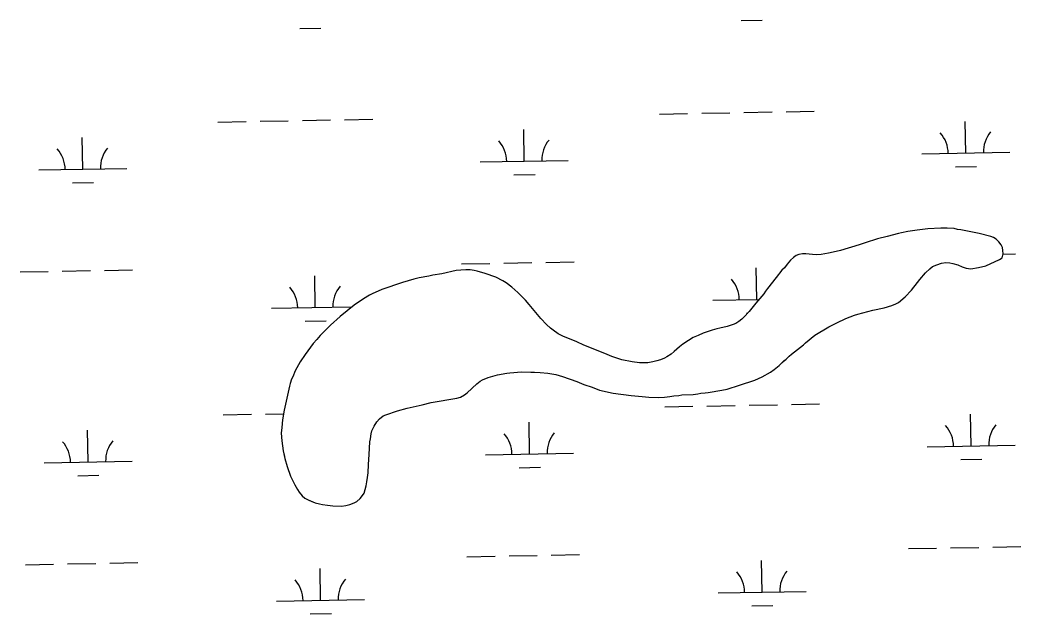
# Model space of a CAD drawing. Extents: x 3957609 to 3995875, y 234277 to 260273.
# Drawn here: x 3985932 to 3987069, y 250134 to 250808 of the extents above; entities that cross this region are included whole.
import ezdxf

# ---------------------------------------------------------------- set-up
doc = ezdxf.new("R2010")
doc.units = 0
doc.layers.add('V-TOPO-SHOR', color=7, linetype='Continuous')
doc.layers.add('V-WETL-SWMP', color=7, linetype='Continuous')

msp = doc.modelspace()

# ---------------------------------------------------------------- linework, layer by layer
at = {"layer": 'V-TOPO-SHOR'}
for points in [[(3986802.464, 250422.947), (3986805.979, 250426.348), (3986808.649, 250428.611), (3986822, 250439.431), (3986824.507, 250441.696), (3986835.185, 250450.25), (3986850.822, 250459.88), (3986859.954, 250464.509), (3986870.075, 250469.123), (3986880.184, 250473.075), (3986883.829, 250474.335), (3986901.031, 250478.834), (3986913.917, 250481.425), (3986922.688, 250484.083), (3986927.163, 250485.822), (3986929.989, 250487.426), (3986937.501, 250493.725), (3986944.706, 250501.35), (3986951.764, 250509.966), (3986954.293, 250513.548), (3986960.834, 250521.017), (3986965.688, 250525.715), (3986968.69, 250528.138), (3986973.667, 250530.364), (3986978.797, 250531.929), (3986984.085, 250532.996), (3986988.361, 250532.596), (3986991.972, 250531.88), (3986997.545, 250530.143), (3987002.288, 250528.091), (3987006.873, 250526.534), (3987012.133, 250525.791), (3987021.211, 250527.126), (3987029.311, 250528.971), (3987044.747, 250536.297), (3987047.907, 250538.224), (3987048.966, 250542.652), (3987048.865, 250546.609), (3987048.259, 250549.91), (3987046.664, 250553.066), (3987044.243, 250556.234), (3987041.165, 250559.249), (3987037.9, 250561.113), (3987034.955, 250562.313), (3987021.67, 250565.821), (3987000.989, 250570.108), (3986997.207, 250570.499), (3986993.268, 250571.386), (3986985.371, 250571.842), (3986978.289, 250571.791), (3986963.62, 250571.039), (3986951.243, 250569.594), (3986940.68, 250568.117), (3986933.569, 250566.419), (3986930.266, 250565.815), (3986917.038, 250562.569), (3986906.286, 250559.614), (3986892.05, 250555.233), (3986885.261, 250552.872), (3986864.079, 250546.625), (3986855.809, 250544.452), (3986850.687, 250543.381), (3986842.101, 250542.04), (3986836.66, 250541.632), (3986832.218, 250541.87), (3986824.657, 250542.814), (3986820.87, 250542.875), (3986816.739, 250542.12), (3986813.919, 250540.848), (3986810.919, 250538.589), (3986807.406, 250535.351), (3986803.386, 250531.134), (3986800.355, 250526.903), (3986797.672, 250523.981), (3986791.121, 250516.016), (3986781.362, 250503.163), (3986779.011, 250500.402), (3986776.983, 250497.305), (3986768.085, 250486.744), (3986760.521, 250477.313), (3986754.488, 250470.823), (3986752.145, 250468.555), (3986748.807, 250465.809), (3986745.315, 250463.724), (3986742.327, 250462.291), (3986735.212, 250460.263), (3986727.112, 250458.418), (3986723.471, 250457.324), (3986718.347, 250456.089), (3986708.076, 250452.466), (3986702.274, 250450.091), (3986696.8, 250447.543), (3986691.477, 250444.336), (3986684.985, 250439.994), (3986681.145, 250436.926), (3986675.296, 250431.585), (3986671.626, 250428.681), (3986666.969, 250425.791), (3986664.145, 250424.356), (3986659.668, 250422.451), (3986655.527, 250421.036)], [(3986655.527, 250421.036), (3986651.064, 250419.954), (3986645.285, 250419.059), (3986640.011, 250418.816), (3986635.894, 250418.881), (3986627.344, 250419.844), (3986615.527, 250422.338), (3986604.224, 250426.146), (3986598.987, 250428.206), (3986585.084, 250434.03), (3986572.482, 250439.009), (3986564.47, 250442.597), (3986548.439, 250449.28), (3986543.212, 250451.997), (3986537.674, 250455.874), (3986534.584, 250458.232), (3986529.876, 250462.424), (3986523.56, 250469.115), (3986510.477, 250485.136), (3986506.274, 250489.98), (3986497.523, 250498.85), (3986490.538, 250504.727), (3986484.193, 250509.606), (3986480.443, 250511.971), (3986472.603, 250516.051), (3986460.487, 250520.528), (3986451.304, 250522.981), (3986447.857, 250523.696), (3986443.094, 250524.431), (3986438.32, 250524.509), (3986432.551, 250524.273), (3986427.437, 250523.696), (3986411.075, 250520.171), (3986401.001, 250518.523), (3986396.209, 250517.447), (3986385.307, 250515.483), (3986379.188, 250513.935), (3986366.445, 250510.187), (3986342.766, 250502.169), (3986331.984, 250497.404), (3986328.993, 250495.804), (3986321.842, 250491.473), (3986311.35, 250484.233), (3986295.5, 250471.642), (3986284.636, 250461.77), (3986272.753, 250450.103), (3986268.891, 250445.391), (3986264.696, 250440.682), (3986255.603, 250428.312), (3986250.033, 250419.838), (3986244.272, 250409.884), (3986241.525, 250403.011), (3986240.164, 250400.234), (3986238.769, 250395.481), (3986237.735, 250392.532), (3986233.282, 250371.853), (3986231.693, 250365.125), (3986230.034, 250354.283), (3986229.065, 250345.239), (3986228.631, 250338.825), (3986229.156, 250330.418), (3986230.784, 250319.027), (3986231.697, 250314.4), (3986232.619, 250310.268), (3986235.105, 250301.005), (3986239.211, 250290.234), (3986243.829, 250280.443), (3986246.869, 250274.794), (3986248.962, 250271.796), (3986252.193, 250267.956), (3986255.442, 250265.103), (3986259.196, 250263.065), (3986263.449, 250261.351), (3986267.052, 250259.975), (3986271.971, 250258.742), (3986275.42, 250258.027), (3986281.169, 250257.112), (3986287.253, 250256.52), (3986296.965, 250256.198), (3986302.083, 250256.94), (3986306.379, 250257.857), (3986311.516, 250259.752), (3986314.342, 250261.517), (3986318.182, 250264.749), (3986321.035, 250267.997), (3986322.727, 250270.77), (3986325, 250278.968), (3986325.899, 250283.566), (3986326.638, 250288.657), (3986327.218, 250293.918), (3986327.699, 250303.298), (3986328.541, 250314.648), (3986329.102, 250328.968), (3986329.815, 250332.417), (3986330.732, 250338.165), (3986331.609, 250341.444), (3986334.005, 250347.007), (3986337.208, 250351.729), (3986340.397, 250355.301), (3986344.564, 250358.529), (3986347.389, 250359.964)], [(3986347.389, 250359.964), (3986360.635, 250364.363), (3986371.555, 250367.481), (3986388.742, 250371.157), (3986398.996, 250373.79), (3986428.063, 250378.921), (3986432.198, 250380.006), (3986436.688, 250382.568), (3986439.854, 250384.823), (3986450.884, 250394.856), (3986454.556, 250397.926), (3986457.221, 250399.696), (3986463.684, 250402.227), (3986474.44, 250405.346), (3986484.844, 250407.154), (3986488.475, 250407.591), (3986501.503, 250408.533), (3986512.203, 250408.361), (3986516.488, 250408.457), (3986522.902, 250408.023), (3986531.453, 250407.062), (3986540.486, 250405.6), (3986548.359, 250403.495), (3986564.569, 250397.633), (3986572.585, 250394.377), (3986581.919, 250391.096), (3986590.105, 250387.999), (3986605.691, 250384.288), (3986626.4, 250381.649), (3986638.897, 250380.459), (3986646.466, 250380.008), (3986657.001, 250379.672), (3986664.253, 250380.049), (3986670.19, 250380.612), (3986674.817, 250381.528), (3986680.424, 250381.929), (3986683.723, 250382.372), (3986696.745, 250382.986), (3986702.024, 250383.557), (3986705.496, 250384.325), (3986710.446, 250384.905), (3986713.907, 250385.013), (3986729.435, 250387.893), (3986735.218, 250389.116), (3986749.284, 250393.337), (3986766.839, 250399.311), (3986775.136, 250403.13), (3986784.442, 250408.416), (3986788.774, 250411.474), (3986794.612, 250415.992), (3986799.964, 250421.009), (3986802.464, 250422.947)]]:
    msp.add_lwpolyline(points, dxfattribs=at)
at = {"layer": 'V-WETL-SWMP'}
for p, q in [((3986751.328, 250807.916), (3986775.324, 250808.352)), ((3986249.503, 250798.791), (3986273.499, 250799.228)), ((3986658.402, 250701.569), (3986690.396, 250702.151)), ((3986706.394, 250702.442), (3986738.388, 250703.023)), ((3986754.386, 250703.314), (3986786.381, 250703.896)), ((3986802.378, 250704.187), (3986834.373, 250704.769)), ((3986156.577, 250692.444), (3986188.571, 250693.026)), ((3986204.569, 250693.317), (3986236.563, 250693.899)), ((3986252.561, 250694.19), (3986284.555, 250694.771)), ((3986300.553, 250695.062), (3986332.548, 250695.644)), ((3987006.583, 250657.15), (3987005.928, 250693.144)), ((3986504.758, 250648.025), (3986504.103, 250684.019)), ((3986002.933, 250638.9), (3986002.278, 250674.894)), ((3986956.591, 250656.241), (3987056.575, 250658.059)), ((3986454.766, 250647.116), (3986554.749, 250648.934)), ((3986994.865, 250641.503), (3987018.861, 250641.939)), ((3985952.941, 250637.991), (3986052.924, 250639.809)), ((3986493.04, 250632.378), (3986517.036, 250632.815)), ((3985991.215, 250623.254), (3986015.211, 250623.69)), ((3987048.922, 250542.468), (3987063.264, 250542.729)), ((3986433.46, 250531.277), (3986465.455, 250531.859)), ((3986481.453, 250532.15), (3986513.447, 250532.732)), ((3986529.445, 250533.023), (3986561.439, 250533.604)), ((3985931.635, 250522.153), (3985963.63, 250522.734)), ((3985979.627, 250523.025), (3986011.622, 250523.607)), ((3986027.62, 250523.898), (3986059.614, 250524.48)), ((3986267.268, 250481.818), (3986266.614, 250517.812)), ((3986769.093, 250490.943), (3986768.439, 250526.937)), ((3986217.276, 250480.909), (3986309.272, 250482.582)), ((3986719.101, 250490.034), (3986771.663, 250490.989)), ((3986757.376, 250475.296), (3986758.668, 250475.319)), ((3986255.551, 250466.171), (3986279.547, 250466.608)), ((3986664.45, 250368.949), (3986696.444, 250369.531)), ((3986712.442, 250369.822), (3986744.437, 250370.403)), ((3986760.434, 250370.694), (3986792.429, 250371.276)), ((3986808.426, 250371.567), (3986840.421, 250372.149)), ((3986162.625, 250359.824), (3986194.619, 250360.406)), ((3986210.617, 250360.697), (3986231.072, 250361.069)), ((3987012.631, 250324.53), (3987011.976, 250360.524)), ((3986510.806, 250315.405), (3986510.151, 250351.399)), ((3986008.981, 250306.28), (3986008.326, 250342.274)), ((3986962.639, 250323.621), (3987062.623, 250325.439)), ((3986460.814, 250314.496), (3986560.798, 250316.314)), ((3985958.989, 250305.371), (3986058.972, 250307.189)), ((3987000.913, 250308.883), (3987024.909, 250309.319)), ((3985997.263, 250290.634), (3986021.259, 250291.07)), ((3986499.088, 250299.758), (3986523.084, 250300.195)), ((3987037.318, 250209.527), (3987069.312, 250210.109)), ((3986439.508, 250198.657), (3986471.503, 250199.239)), ((3986487.501, 250199.53), (3986519.495, 250200.112)), ((3986535.493, 250200.403), (3986567.487, 250200.984)), ((3986941.334, 250207.782), (3986973.328, 250208.364)), ((3986989.326, 250208.655), (3987021.32, 250209.237)), ((3985937.683, 250189.533), (3985969.678, 250190.114)), ((3985985.676, 250190.405), (3986017.67, 250190.987)), ((3986033.668, 250191.278), (3986065.662, 250191.86)), ((3986775.141, 250158.323), (3986774.487, 250194.317)), ((3986273.316, 250149.198), (3986272.662, 250185.192)), ((3986725.15, 250157.414), (3986825.133, 250159.232)), ((3986223.324, 250148.289), (3986323.308, 250150.107)), ((3986763.424, 250142.676), (3986787.42, 250143.112)), ((3986261.599, 250133.551), (3986285.595, 250133.988))]:
    msp.add_line(p, q, dxfattribs=at)
for points in [[(3986802.464, 250422.946), (3986805.978, 250426.348), (3986808.65, 250428.611), (3986822, 250439.43), (3986824.507, 250441.695), (3986835.185, 250450.251), (3986850.822, 250459.881), (3986859.954, 250464.509), (3986870.075, 250469.122), (3986880.185, 250473.076), (3986883.829, 250474.335), (3986901.03, 250478.834), (3986913.917, 250481.426), (3986922.689, 250484.084), (3986927.164, 250485.823), (3986929.99, 250487.425), (3986937.502, 250493.726), (3986944.707, 250501.351), (3986951.763, 250509.966), (3986954.292, 250513.548), (3986960.835, 250521.018), (3986965.687, 250525.716), (3986968.691, 250528.138), (3986973.667, 250530.364), (3986978.798, 250531.928), (3986984.086, 250532.995), (3986988.361, 250532.597), (3986991.973, 250531.88), (3986997.544, 250530.143), (3987002.287, 250528.09), (3987006.874, 250526.534), (3987012.132, 250525.79), (3987021.212, 250527.126), (3987029.311, 250528.972), (3987044.746, 250536.298), (3987047.906, 250538.224), (3987048.966, 250542.653), (3987048.865, 250546.608), (3987048.26, 250549.911), (3987046.664, 250553.066), (3987044.244, 250556.234), (3987041.164, 250559.249), (3987037.9, 250561.113), (3987034.955, 250562.313), (3987021.671, 250565.822), (3987000.989, 250570.108), (3986997.207, 250570.498), (3986993.269, 250571.385), (3986985.371, 250571.842), (3986978.289, 250571.792), (3986963.619, 250571.04), (3986951.243, 250569.593), (3986940.679, 250568.117), (3986933.57, 250566.42), (3986930.266, 250565.814), (3986917.038, 250562.569), (3986906.286, 250559.613), (3986892.051, 250555.232), (3986885.261, 250552.871), (3986864.079, 250546.625), (3986855.809, 250544.453), (3986850.687, 250543.382), (3986842.101, 250542.039), (3986836.66, 250541.632), (3986832.217, 250541.869), (3986824.656, 250542.814), (3986820.869, 250542.875), (3986816.739, 250542.119), (3986813.919, 250540.847), (3986810.918, 250538.589), (3986807.407, 250535.352), (3986803.387, 250531.135), (3986800.354, 250526.902), (3986797.672, 250523.981), (3986791.12, 250516.016), (3986781.361, 250503.163), (3986779.01, 250500.401), (3986776.984, 250497.305), (3986768.085, 250486.743), (3986760.521, 250477.313), (3986754.488, 250470.823), (3986752.145, 250468.555), (3986748.807, 250465.809), (3986745.315, 250463.724), (3986742.327, 250462.29), (3986735.213, 250460.264), (3986727.113, 250458.418), (3986723.472, 250457.324), (3986718.347, 250456.089), (3986708.077, 250452.467), (3986702.275, 250450.09), (3986696.799, 250447.544), (3986691.477, 250444.336), (3986684.984, 250439.994), (3986681.146, 250436.926), (3986675.296, 250431.586), (3986671.626, 250428.681), (3986666.968, 250425.791), (3986664.145, 250424.355), (3986659.667, 250422.451), (3986655.527, 250421.035)], [(3986655.527, 250421.035), (3986651.063, 250419.954), (3986645.284, 250419.059), (3986640.01, 250418.815), (3986635.894, 250418.882), (3986627.345, 250419.843), (3986615.528, 250422.339), (3986604.225, 250426.145), (3986598.988, 250428.206), (3986585.083, 250434.03), (3986572.482, 250439.009), (3986564.47, 250442.597), (3986548.438, 250449.279), (3986543.212, 250451.998), (3986537.675, 250455.875), (3986534.583, 250458.231), (3986529.875, 250462.424), (3986523.56, 250469.114), (3986510.478, 250485.136), (3986506.274, 250489.98), (3986497.524, 250498.85), (3986490.537, 250504.727), (3986484.193, 250509.605), (3986480.443, 250511.971), (3986472.603, 250516.05), (3986460.488, 250520.528), (3986451.305, 250522.982), (3986447.858, 250523.696), (3986443.094, 250524.432), (3986438.319, 250524.509), (3986432.551, 250524.273), (3986427.436, 250523.696), (3986411.075, 250520.172), (3986401.002, 250518.523), (3986396.208, 250517.448), (3986385.307, 250515.483), (3986379.188, 250513.935), (3986366.446, 250510.188), (3986342.766, 250502.17), (3986331.984, 250497.403), (3986328.993, 250495.805), (3986321.842, 250491.473), (3986311.349, 250484.232), (3986295.5, 250471.641), (3986284.636, 250461.77), (3986272.754, 250450.104), (3986268.89, 250445.39), (3986264.697, 250440.682), (3986255.604, 250428.312), (3986250.032, 250419.838), (3986244.272, 250409.884), (3986241.526, 250403.011), (3986240.164, 250400.234), (3986238.769, 250395.48), (3986237.734, 250392.532), (3986233.283, 250371.853), (3986231.692, 250365.126), (3986230.035, 250354.283), (3986229.065, 250345.24), (3986228.632, 250338.824), (3986229.155, 250330.417), (3986230.783, 250319.026), (3986232.618, 250310.268), (3986235.104, 250301.005), (3986239.212, 250290.234), (3986243.83, 250280.442), (3986246.868, 250274.794), (3986248.961, 250271.795), (3986252.193, 250267.955), (3986255.441, 250265.103), (3986259.196, 250263.066), (3986267.051, 250259.975), (3986271.972, 250258.743), (3986275.419, 250258.028), (3986281.169, 250257.112), (3986287.253, 250256.52), (3986296.964, 250256.198), (3986302.082, 250256.939), (3986306.379, 250257.858), (3986311.515, 250259.752), (3986314.343, 250261.518), (3986318.183, 250264.749), (3986321.035, 250267.997), (3986322.727, 250270.77), (3986325, 250278.968), (3986325.898, 250283.565), (3986326.639, 250288.658), (3986327.218, 250293.919), (3986327.699, 250303.299), (3986328.541, 250314.649), (3986329.101, 250328.968), (3986329.815, 250332.416), (3986330.732, 250338.165), (3986331.608, 250341.445), (3986334.004, 250347.006), (3986337.209, 250351.73), (3986340.396, 250355.302), (3986344.565, 250358.528), (3986347.388, 250359.965), (3986360.635, 250364.363), (3986371.555, 250367.481)], [(3986371.555, 250367.481), (3986388.742, 250371.156), (3986398.996, 250373.79), (3986428.064, 250378.921), (3986432.199, 250380.007), (3986436.687, 250382.569), (3986439.853, 250384.824), (3986450.885, 250394.857), (3986454.557, 250397.927), (3986457.221, 250399.696), (3986463.685, 250402.226), (3986474.44, 250405.347), (3986484.845, 250407.155), (3986488.476, 250407.591), (3986501.502, 250408.533), (3986512.204, 250408.361), (3986516.487, 250408.456), (3986522.903, 250408.023), (3986531.452, 250407.062), (3986540.487, 250405.599), (3986548.358, 250403.495), (3986564.568, 250397.634), (3986572.585, 250394.376), (3986581.92, 250391.096), (3986590.105, 250387.999), (3986605.691, 250384.289), (3986626.399, 250381.649), (3986638.897, 250380.459), (3986646.466, 250380.008), (3986657.001, 250379.673), (3986664.253, 250380.05), (3986670.191, 250380.613), (3986674.817, 250381.527), (3986680.424, 250381.93), (3986683.724, 250382.371), (3986696.745, 250382.985), (3986702.025, 250383.558), (3986705.496, 250384.326), (3986710.446, 250384.905), (3986713.906, 250385.013), (3986729.434, 250387.892), (3986735.218, 250389.116), (3986749.285, 250393.336), (3986766.839, 250399.311), (3986775.135, 250403.13), (3986784.443, 250408.415), (3986788.774, 250411.474), (3986794.612, 250415.991), (3986799.963, 250421.01), (3986802.464, 250422.946)]]:
    msp.add_lwpolyline(points, dxfattribs=at)
for centre, start, end in [((3986951.34, 250656.62), 0.269879, 41.813537), ((3987061.808, 250658.629), 140.269876, 181.813534), ((3986449.515, 250647.495), 0.269879, 41.813537), ((3986559.983, 250649.504), 140.269876, 181.813534), ((3985947.69, 250638.371), 0.269879, 41.813537), ((3986058.158, 250640.379), 140.269876, 181.813534), ((3986322.493, 250483.297), 140.269876, 181.813534), ((3986713.851, 250490.413), 0.269879, 41.813537), ((3986212.026, 250481.288), 0.269879, 41.813537), ((3986957.388, 250324), 0.269879, 41.813537), ((3987067.856, 250326.009), 140.269876, 181.813534), ((3986455.563, 250314.875), 0.269879, 41.813537), ((3986566.031, 250316.884), 140.269876, 181.813534), ((3985953.738, 250305.751), 0.269879, 41.813537), ((3986064.206, 250307.759), 140.269876, 181.813534), ((3986719.899, 250157.793), 0.269879, 41.813537), ((3986830.366, 250159.802), 140.269876, 181.813534), ((3986218.074, 250148.668), 0.269879, 41.813537), ((3986328.541, 250150.677), 140.269876, 181.813534)]:
    msp.add_arc(centre, 35.246, start, end, dxfattribs=at)

doc.saveas('drawing.dxf')
